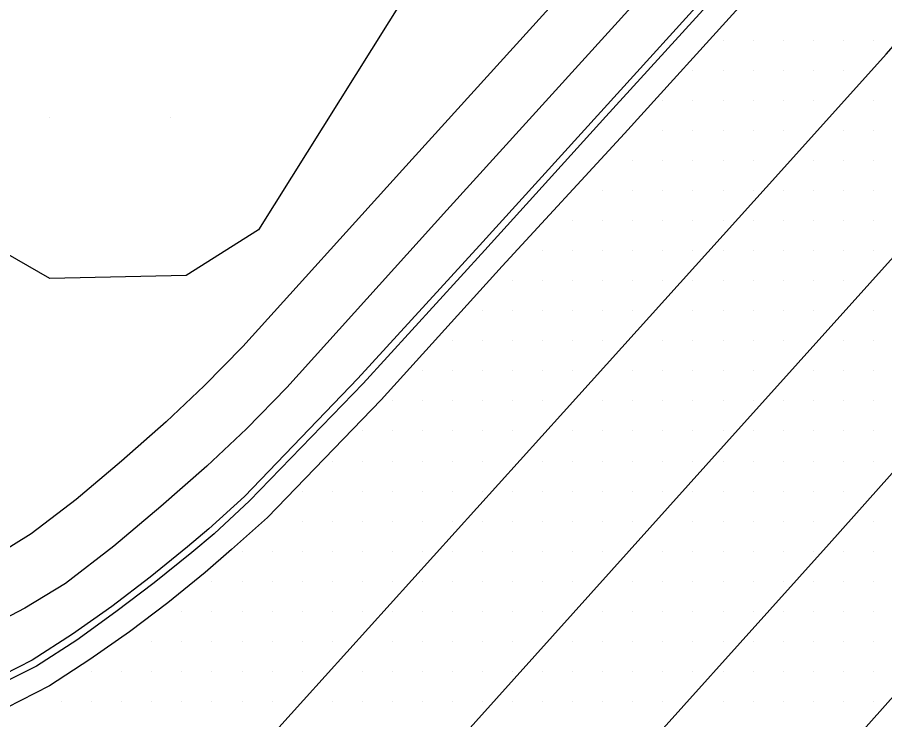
# Model space of a CAD drawing. Extents: x 1762120 to 1766775, y 709485 to 712965.
# Drawn here: x 1766222.6 to 1766294.7, y 710124.7 to 710183.2 of the extents above; entities that cross this region are included whole.
import ezdxf

# ---------------------------------------------------------------- set-up
doc = ezdxf.new("R2010")
doc.units = 0
for name, color, linetype in [('Exist DTM Drainline', 7, 'Continuous'), ('Exist DTM QL2 LIDAR Elevation Point', 7, 'Continuous'), ('Exist DTM Scan Elevation Point', 7, 'Continuous'), ('Exist Roads Curbs', 7, 'Continuous'), ('Exist Roads EOP', 7, 'Continuous'), ('Exist Roads EOT', 7, 'Continuous'), ('PH Exist DTM Breakline', 7, 'Continuous')]:
    doc.layers.add(name, color=color, linetype=linetype)

msp = doc.modelspace()

# ---------------------------------------------------------------- linework, layer by layer
at = {"layer": 'Exist DTM Drainline'}
msp.add_lwpolyline([(1766281.604, 710186.002), (1766271.51, 710174.906), (1766261.441, 710163.788), (1766251.335, 710152.703), (1766241.87, 710142.929), (1766238.931, 710140.198), (1766237.071, 710138.629), (1766233.947, 710136.111), (1766230.754, 710133.696), (1766227.505, 710131.36), (1766224.148, 710129.184), (1766220.54, 710127.373)], dxfattribs=at)
at = {"layer": 'Exist DTM QL2 LIDAR Elevation Point'}
for p, q in [((1766225.272, 710174.854), (1766225.272, 710174.854)), ((1766235.273, 710174.854), (1766235.273, 710174.854))]:
    msp.add_line(p, q, dxfattribs=at)
at = {"layer": 'Exist DTM Scan Elevation Point'}
for p, q in [((1766281.25, 710181.25), (1766281.25, 710181.25)), ((1766283.75, 710181.25), (1766283.75, 710181.25)), ((1766286.25, 710181.25), (1766286.25, 710181.25)), ((1766288.75, 710181.25), (1766288.75, 710181.25)), ((1766291.25, 710181.25), (1766291.25, 710181.25)), ((1766293.75, 710181.25), (1766293.75, 710181.25)), ((1766278.75, 710178.75), (1766278.75, 710178.75)), ((1766281.25, 710178.75), (1766281.25, 710178.75)), ((1766283.75, 710178.75), (1766283.75, 710178.75)), ((1766286.25, 710178.75), (1766286.25, 710178.75)), ((1766288.75, 710178.75), (1766288.75, 710178.75)), ((1766291.25, 710178.75), (1766291.25, 710178.75)), ((1766276.25, 710176.25), (1766276.25, 710176.25)), ((1766278.75, 710176.25), (1766278.75, 710176.25)), ((1766281.25, 710176.25), (1766281.25, 710176.25)), ((1766283.75, 710176.25), (1766283.75, 710176.25)), ((1766286.25, 710176.25), (1766286.25, 710176.25)), ((1766288.75, 710176.25), (1766288.75, 710176.25)), ((1766293.75, 710176.25), (1766293.75, 710176.25)), ((1766276.25, 710173.75), (1766276.25, 710173.75)), ((1766278.75, 710173.75), (1766278.75, 710173.75)), ((1766281.25, 710173.75), (1766281.25, 710173.75)), ((1766283.75, 710173.75), (1766283.75, 710173.75)), ((1766286.25, 710173.75), (1766286.25, 710173.75)), ((1766291.25, 710173.75), (1766291.25, 710173.75)), ((1766293.75, 710173.75), (1766293.75, 710173.75)), ((1766273.75, 710171.25), (1766273.75, 710171.25)), ((1766276.25, 710171.25), (1766276.25, 710171.25)), ((1766278.75, 710171.25), (1766278.75, 710171.25)), ((1766281.25, 710171.25), (1766281.25, 710171.25)), ((1766283.75, 710171.25), (1766283.75, 710171.25)), ((1766288.75, 710171.25), (1766288.75, 710171.25)), ((1766291.25, 710171.25), (1766291.25, 710171.25)), ((1766293.75, 710171.25), (1766293.75, 710171.25)), ((1766271.25, 710168.75), (1766271.25, 710168.75)), ((1766273.75, 710168.75), (1766273.75, 710168.75)), ((1766276.25, 710168.75), (1766276.25, 710168.75)), ((1766278.75, 710168.75), (1766278.75, 710168.75)), ((1766281.25, 710168.75), (1766281.25, 710168.75)), ((1766283.75, 710168.75), (1766283.75, 710168.75)), ((1766286.25, 710168.75), (1766286.25, 710168.75)), ((1766288.75, 710168.75), (1766288.75, 710168.75)), ((1766291.25, 710168.75), (1766291.25, 710168.75)), ((1766293.75, 710168.75), (1766293.75, 710168.75)), ((1766268.75, 710166.25), (1766268.75, 710166.25)), ((1766271.25, 710166.25), (1766271.25, 710166.25)), ((1766273.75, 710166.25), (1766273.75, 710166.25)), ((1766276.25, 710166.25), (1766276.25, 710166.25)), ((1766278.75, 710166.25), (1766278.75, 710166.25)), ((1766281.25, 710166.25), (1766281.25, 710166.25)), ((1766283.75, 710166.25), (1766283.75, 710166.25)), ((1766286.25, 710166.25), (1766286.25, 710166.25)), ((1766288.75, 710166.25), (1766288.75, 710166.25)), ((1766291.25, 710166.25), (1766291.25, 710166.25)), ((1766293.75, 710166.25), (1766293.75, 710166.25)), ((1766266.25, 710163.75), (1766266.25, 710163.75)), ((1766268.75, 710163.75), (1766268.75, 710163.75)), ((1766271.25, 710163.75), (1766271.25, 710163.75)), ((1766273.75, 710163.75), (1766273.75, 710163.75)), ((1766276.25, 710163.75), (1766276.25, 710163.75)), ((1766278.75, 710163.75), (1766278.75, 710163.75)), ((1766281.25, 710163.75), (1766281.25, 710163.75)), ((1766283.75, 710163.75), (1766283.75, 710163.75)), ((1766286.25, 710163.75), (1766286.25, 710163.75)), ((1766288.75, 710163.75), (1766288.75, 710163.75)), ((1766291.25, 710163.75), (1766291.25, 710163.75)), ((1766293.75, 710163.75), (1766293.75, 710163.75)), ((1766263.75, 710161.25), (1766263.75, 710161.25)), ((1766266.25, 710161.25), (1766266.25, 710161.25)), ((1766268.75, 710161.25), (1766268.75, 710161.25)), ((1766271.25, 710161.25), (1766271.25, 710161.25)), ((1766273.75, 710161.25), (1766273.75, 710161.25)), ((1766276.25, 710161.25), (1766276.25, 710161.25)), ((1766278.75, 710161.25), (1766278.75, 710161.25)), ((1766281.25, 710161.25), (1766281.25, 710161.25)), ((1766283.75, 710161.25), (1766283.75, 710161.25)), ((1766286.25, 710161.25), (1766286.25, 710161.25)), ((1766288.75, 710161.25), (1766288.75, 710161.25)), ((1766291.25, 710161.25), (1766291.25, 710161.25)), ((1766261.25, 710158.75), (1766261.25, 710158.75)), ((1766263.75, 710158.75), (1766263.75, 710158.75)), ((1766266.25, 710158.75), (1766266.25, 710158.75)), ((1766268.75, 710158.75), (1766268.75, 710158.75)), ((1766271.25, 710158.75), (1766271.25, 710158.75)), ((1766273.75, 710158.75), (1766273.75, 710158.75)), ((1766278.75, 710158.75), (1766278.75, 710158.75)), ((1766281.25, 710158.75), (1766281.25, 710158.75)), ((1766283.75, 710158.75), (1766283.75, 710158.75)), ((1766286.25, 710158.75), (1766286.25, 710158.75)), ((1766288.75, 710158.75), (1766288.75, 710158.75)), ((1766293.75, 710158.75), (1766293.75, 710158.75)), ((1766258.75, 710156.25), (1766258.75, 710156.25)), ((1766261.25, 710156.25), (1766261.25, 710156.25)), ((1766263.75, 710156.25), (1766263.75, 710156.25)), ((1766266.25, 710156.25), (1766266.25, 710156.25)), ((1766268.75, 710156.25), (1766268.75, 710156.25)), ((1766271.25, 710156.25), (1766271.25, 710156.25)), ((1766276.25, 710156.25), (1766276.25, 710156.25)), ((1766278.75, 710156.25), (1766278.75, 710156.25)), ((1766281.25, 710156.25), (1766281.25, 710156.25)), ((1766283.75, 710156.25), (1766283.75, 710156.25)), ((1766286.25, 710156.25), (1766286.25, 710156.25)), ((1766291.25, 710156.25), (1766291.25, 710156.25)), ((1766293.75, 710156.25), (1766293.75, 710156.25)), ((1766256.25, 710153.75), (1766256.25, 710153.75)), ((1766258.75, 710153.75), (1766258.75, 710153.75)), ((1766261.25, 710153.75), (1766261.25, 710153.75)), ((1766263.75, 710153.75), (1766263.75, 710153.75)), ((1766266.25, 710153.75), (1766266.25, 710153.75)), ((1766268.75, 710153.75), (1766268.75, 710153.75)), ((1766273.75, 710153.75), (1766273.75, 710153.75)), ((1766276.25, 710153.75), (1766276.25, 710153.75)), ((1766278.75, 710153.75), (1766278.75, 710153.75)), ((1766281.25, 710153.75), (1766281.25, 710153.75)), ((1766283.75, 710153.75), (1766283.75, 710153.75)), ((1766288.75, 710153.75), (1766288.75, 710153.75)), ((1766291.25, 710153.75), (1766291.25, 710153.75)), ((1766293.75, 710153.75), (1766293.75, 710153.75)), ((1766253.75, 710151.25), (1766253.75, 710151.25)), ((1766256.25, 710151.25), (1766256.25, 710151.25)), ((1766258.75, 710151.25), (1766258.75, 710151.25)), ((1766261.25, 710151.25), (1766261.25, 710151.25)), ((1766263.75, 710151.25), (1766263.75, 710151.25)), ((1766266.25, 710151.25), (1766266.25, 710151.25)), ((1766271.25, 710151.25), (1766271.25, 710151.25)), ((1766273.75, 710151.25), (1766273.75, 710151.25)), ((1766276.25, 710151.25), (1766276.25, 710151.25)), ((1766278.75, 710151.25), (1766278.75, 710151.25)), ((1766281.25, 710151.25), (1766281.25, 710151.25)), ((1766283.75, 710151.25), (1766283.75, 710151.25)), ((1766286.25, 710151.25), (1766286.25, 710151.25)), ((1766288.75, 710151.25), (1766288.75, 710151.25)), ((1766291.25, 710151.25), (1766291.25, 710151.25)), ((1766293.75, 710151.25), (1766293.75, 710151.25)), ((1766251.25, 710148.75), (1766251.25, 710148.75)), ((1766253.75, 710148.75), (1766253.75, 710148.75)), ((1766256.25, 710148.75), (1766256.25, 710148.75)), ((1766258.75, 710148.75), (1766258.75, 710148.75)), ((1766261.25, 710148.75), (1766261.25, 710148.75)), ((1766263.75, 710148.75), (1766263.75, 710148.75)), ((1766268.75, 710148.75), (1766268.75, 710148.75)), ((1766271.25, 710148.75), (1766271.25, 710148.75)), ((1766273.75, 710148.75), (1766273.75, 710148.75)), ((1766276.25, 710148.75), (1766276.25, 710148.75)), ((1766278.75, 710148.75), (1766278.75, 710148.75)), ((1766281.25, 710148.75), (1766281.25, 710148.75)), ((1766283.75, 710148.75), (1766283.75, 710148.75)), ((1766286.25, 710148.75), (1766286.25, 710148.75)), ((1766288.75, 710148.75), (1766288.75, 710148.75)), ((1766291.25, 710148.75), (1766291.25, 710148.75)), ((1766293.75, 710148.75), (1766293.75, 710148.75)), ((1766248.75, 710146.25), (1766248.75, 710146.25)), ((1766251.25, 710146.25), (1766251.25, 710146.25)), ((1766253.75, 710146.25), (1766253.75, 710146.25)), ((1766256.25, 710146.25), (1766256.25, 710146.25)), ((1766258.75, 710146.25), (1766258.75, 710146.25)), ((1766261.25, 710146.25), (1766261.25, 710146.25)), ((1766266.25, 710146.25), (1766266.25, 710146.25)), ((1766268.75, 710146.25), (1766268.75, 710146.25)), ((1766271.25, 710146.25), (1766271.25, 710146.25)), ((1766273.75, 710146.25), (1766273.75, 710146.25)), ((1766276.25, 710146.25), (1766276.25, 710146.25)), ((1766278.75, 710146.25), (1766278.75, 710146.25)), ((1766281.25, 710146.25), (1766281.25, 710146.25)), ((1766283.75, 710146.25), (1766283.75, 710146.25)), ((1766286.25, 710146.25), (1766286.25, 710146.25)), ((1766288.75, 710146.25), (1766288.75, 710146.25)), ((1766291.25, 710146.25), (1766291.25, 710146.25)), ((1766293.75, 710146.25), (1766293.75, 710146.25)), ((1766246.25, 710143.75), (1766246.25, 710143.75)), ((1766248.75, 710143.75), (1766248.75, 710143.75)), ((1766251.25, 710143.75), (1766251.25, 710143.75)), ((1766253.75, 710143.75), (1766253.75, 710143.75)), ((1766256.25, 710143.75), (1766256.25, 710143.75)), ((1766258.75, 710143.75), (1766258.75, 710143.75)), ((1766261.25, 710143.75), (1766261.25, 710143.75)), ((1766263.75, 710143.75), (1766263.75, 710143.75)), ((1766266.25, 710143.75), (1766266.25, 710143.75)), ((1766268.75, 710143.75), (1766268.75, 710143.75)), ((1766271.25, 710143.75), (1766271.25, 710143.75)), ((1766273.75, 710143.75), (1766273.75, 710143.75)), ((1766276.25, 710143.75), (1766276.25, 710143.75)), ((1766278.75, 710143.75), (1766278.75, 710143.75)), ((1766281.25, 710143.75), (1766281.25, 710143.75)), ((1766283.75, 710143.75), (1766283.75, 710143.75)), ((1766286.25, 710143.75), (1766286.25, 710143.75)), ((1766288.75, 710143.75), (1766288.75, 710143.75)), ((1766291.25, 710143.75), (1766291.25, 710143.75)), ((1766246.25, 710141.25), (1766246.25, 710141.25)), ((1766248.75, 710141.25), (1766248.75, 710141.25)), ((1766251.25, 710141.25), (1766251.25, 710141.25)), ((1766253.75, 710141.25), (1766253.75, 710141.25)), ((1766256.25, 710141.25), (1766256.25, 710141.25)), ((1766258.75, 710141.25), (1766258.75, 710141.25)), ((1766261.25, 710141.25), (1766261.25, 710141.25)), ((1766263.75, 710141.25), (1766263.75, 710141.25)), ((1766266.25, 710141.25), (1766266.25, 710141.25)), ((1766268.75, 710141.25), (1766268.75, 710141.25)), ((1766271.25, 710141.25), (1766271.25, 710141.25)), ((1766273.75, 710141.25), (1766273.75, 710141.25)), ((1766278.75, 710141.25), (1766278.75, 710141.25)), ((1766281.25, 710141.25), (1766281.25, 710141.25)), ((1766283.75, 710141.25), (1766283.75, 710141.25)), ((1766286.25, 710141.25), (1766286.25, 710141.25)), ((1766288.75, 710141.25), (1766288.75, 710141.25)), ((1766293.75, 710141.25), (1766293.75, 710141.25)), ((1766241.25, 710138.75), (1766241.25, 710138.75)), ((1766243.75, 710138.75), (1766243.75, 710138.75)), ((1766246.25, 710138.75), (1766246.25, 710138.75)), ((1766248.75, 710138.75), (1766248.75, 710138.75)), ((1766251.25, 710138.75), (1766251.25, 710138.75)), ((1766253.75, 710138.75), (1766253.75, 710138.75)), ((1766256.25, 710138.75), (1766256.25, 710138.75)), ((1766258.75, 710138.75), (1766258.75, 710138.75)), ((1766261.25, 710138.75), (1766261.25, 710138.75)), ((1766263.75, 710138.75), (1766263.75, 710138.75)), ((1766266.25, 710138.75), (1766266.25, 710138.75)), ((1766268.75, 710138.75), (1766268.75, 710138.75)), ((1766271.25, 710138.75), (1766271.25, 710138.75)), ((1766276.25, 710138.75), (1766276.25, 710138.75)), ((1766278.75, 710138.75), (1766278.75, 710138.75)), ((1766281.25, 710138.75), (1766281.25, 710138.75)), ((1766283.75, 710138.75), (1766283.75, 710138.75)), ((1766286.25, 710138.75), (1766286.25, 710138.75)), ((1766288.75, 710138.75), (1766288.75, 710138.75)), ((1766291.25, 710138.75), (1766291.25, 710138.75)), ((1766293.75, 710138.75), (1766293.75, 710138.75)), ((1766238.75, 710136.25), (1766238.75, 710136.25)), ((1766241.25, 710136.25), (1766241.25, 710136.25)), ((1766243.75, 710136.25), (1766243.75, 710136.25)), ((1766246.25, 710136.25), (1766246.25, 710136.25)), ((1766248.75, 710136.25), (1766248.75, 710136.25)), ((1766251.25, 710136.25), (1766251.25, 710136.25)), ((1766253.75, 710136.25), (1766253.75, 710136.25)), ((1766256.25, 710136.25), (1766256.25, 710136.25)), ((1766258.75, 710136.25), (1766258.75, 710136.25)), ((1766261.25, 710136.25), (1766261.25, 710136.25)), ((1766263.75, 710136.25), (1766263.75, 710136.25)), ((1766266.25, 710136.25), (1766266.25, 710136.25)), ((1766268.75, 710136.25), (1766268.75, 710136.25)), ((1766273.75, 710136.25), (1766273.75, 710136.25)), ((1766276.25, 710136.25), (1766276.25, 710136.25)), ((1766278.75, 710136.25), (1766278.75, 710136.25)), ((1766281.25, 710136.25), (1766281.25, 710136.25)), ((1766283.75, 710136.25), (1766283.75, 710136.25)), ((1766286.25, 710136.25), (1766286.25, 710136.25)), ((1766288.75, 710136.25), (1766288.75, 710136.25)), ((1766291.25, 710136.25), (1766291.25, 710136.25)), ((1766293.75, 710136.25), (1766293.75, 710136.25)), ((1766236.25, 710133.75), (1766236.25, 710133.75)), ((1766238.75, 710133.75), (1766238.75, 710133.75)), ((1766241.25, 710133.75), (1766241.25, 710133.75)), ((1766243.75, 710133.75), (1766243.75, 710133.75)), ((1766246.25, 710133.75), (1766246.25, 710133.75)), ((1766248.75, 710133.75), (1766248.75, 710133.75)), ((1766251.25, 710133.75), (1766251.25, 710133.75)), ((1766253.75, 710133.75), (1766253.75, 710133.75)), ((1766256.25, 710133.75), (1766256.25, 710133.75)), ((1766258.75, 710133.75), (1766258.75, 710133.75)), ((1766261.25, 710133.75), (1766261.25, 710133.75)), ((1766263.75, 710133.75), (1766263.75, 710133.75)), ((1766266.242, 710133.75), (1766266.242, 710133.75)), ((1766271.25, 710133.75), (1766271.25, 710133.75)), ((1766273.75, 710133.75), (1766273.75, 710133.75)), ((1766276.25, 710133.75), (1766276.25, 710133.75)), ((1766278.75, 710133.75), (1766278.75, 710133.75)), ((1766281.25, 710133.75), (1766281.25, 710133.75)), ((1766283.75, 710133.75), (1766283.75, 710133.75)), ((1766286.25, 710133.75), (1766286.25, 710133.75)), ((1766288.75, 710133.75), (1766288.75, 710133.75)), ((1766291.25, 710133.75), (1766291.25, 710133.75)), ((1766293.75, 710133.75), (1766293.75, 710133.75)), ((1766233.75, 710131.25), (1766233.75, 710131.25)), ((1766236.25, 710131.25), (1766236.25, 710131.25)), ((1766238.75, 710131.25), (1766238.75, 710131.25)), ((1766241.25, 710131.25), (1766241.25, 710131.25)), ((1766243.75, 710131.25), (1766243.75, 710131.25)), ((1766246.25, 710131.25), (1766246.25, 710131.25)), ((1766248.75, 710131.25), (1766248.75, 710131.25)), ((1766253.75, 710131.25), (1766253.75, 710131.25)), ((1766256.25, 710131.25), (1766256.25, 710131.25)), ((1766258.75, 710131.25), (1766258.75, 710131.25)), ((1766261.25, 710131.25), (1766261.25, 710131.25)), ((1766263.75, 710131.25), (1766263.75, 710131.25)), ((1766268.75, 710131.25), (1766268.75, 710131.25)), ((1766271.25, 710131.25), (1766271.25, 710131.25)), ((1766273.75, 710131.25), (1766273.75, 710131.25)), ((1766276.25, 710131.25), (1766276.25, 710131.25)), ((1766278.75, 710131.25), (1766278.75, 710131.25)), ((1766281.25, 710131.25), (1766281.25, 710131.25)), ((1766283.75, 710131.25), (1766283.75, 710131.25)), ((1766286.25, 710131.25), (1766286.25, 710131.25)), ((1766288.75, 710131.25), (1766288.75, 710131.25)), ((1766291.25, 710131.25), (1766291.25, 710131.25)), ((1766293.75, 710131.25), (1766293.75, 710131.25)), ((1766228.75, 710128.75), (1766228.75, 710128.75)), ((1766231.25, 710128.75), (1766231.25, 710128.75)), ((1766233.75, 710128.75), (1766233.75, 710128.75)), ((1766236.25, 710128.75), (1766236.25, 710128.75)), ((1766238.75, 710128.75), (1766238.75, 710128.75)), ((1766241.25, 710128.75), (1766241.25, 710128.75)), ((1766243.75, 710128.75), (1766243.75, 710128.75)), ((1766246.25, 710128.75), (1766246.25, 710128.75)), ((1766251.25, 710128.75), (1766251.25, 710128.75)), ((1766253.75, 710128.75), (1766253.75, 710128.75)), ((1766256.25, 710128.75), (1766256.25, 710128.75)), ((1766258.75, 710128.75), (1766258.75, 710128.75)), ((1766261.25, 710128.75), (1766261.25, 710128.75)), ((1766263.75, 710128.75), (1766263.75, 710128.75)), ((1766266.25, 710128.75), (1766266.25, 710128.75)), ((1766268.75, 710128.75), (1766268.75, 710128.75)), ((1766271.25, 710128.75), (1766271.25, 710128.75)), ((1766273.75, 710128.75), (1766273.75, 710128.75)), ((1766276.25, 710128.75), (1766276.25, 710128.75)), ((1766278.75, 710128.75), (1766278.75, 710128.75)), ((1766281.25, 710128.75), (1766281.25, 710128.75)), ((1766283.75, 710128.75), (1766283.75, 710128.75)), ((1766286.25, 710128.75), (1766286.25, 710128.75)), ((1766288.75, 710128.75), (1766288.75, 710128.75)), ((1766291.25, 710128.75), (1766291.25, 710128.75)), ((1766293.75, 710128.75), (1766293.75, 710128.75)), ((1766226.25, 710126.25), (1766226.25, 710126.25)), ((1766228.75, 710126.25), (1766228.75, 710126.25)), ((1766231.25, 710126.25), (1766231.25, 710126.25)), ((1766233.75, 710126.25), (1766233.75, 710126.25)), ((1766236.25, 710126.25), (1766236.25, 710126.25)), ((1766238.75, 710126.25), (1766238.75, 710126.25)), ((1766241.25, 710126.25), (1766241.25, 710126.25)), ((1766243.75, 710126.25), (1766243.75, 710126.25)), ((1766248.75, 710126.25), (1766248.75, 710126.25)), ((1766251.25, 710126.25), (1766251.25, 710126.25)), ((1766253.75, 710126.25), (1766253.75, 710126.25)), ((1766256.25, 710126.25), (1766256.25, 710126.25)), ((1766258.75, 710126.25), (1766258.75, 710126.25)), ((1766261.25, 710126.25), (1766261.25, 710126.25)), ((1766263.75, 710126.25), (1766263.75, 710126.25)), ((1766266.25, 710126.25), (1766266.25, 710126.25)), ((1766268.75, 710126.25), (1766268.75, 710126.25)), ((1766271.25, 710126.25), (1766271.25, 710126.25)), ((1766273.75, 710126.25), (1766273.75, 710126.25)), ((1766276.25, 710126.25), (1766276.25, 710126.25)), ((1766281.25, 710126.25), (1766281.25, 710126.25)), ((1766283.75, 710126.25), (1766283.75, 710126.25)), ((1766286.25, 710126.25), (1766286.25, 710126.25)), ((1766288.75, 710126.25), (1766288.75, 710126.25)), ((1766291.25, 710126.25), (1766291.25, 710126.25)), ((1766293.75, 710126.25), (1766293.75, 710126.25))]:
    msp.add_line(p, q, dxfattribs=at)
at = {"layer": 'Exist Roads Curbs'}
msp.add_lwpolyline([(1766281.137, 710186.426), (1766271.075, 710175.301), (1766260.997, 710164.191), (1766250.875, 710153.121), (1766241.454, 710143.307), (1766238.481, 710140.606), (1766236.724, 710139.124), (1766233.606, 710136.598), (1766230.428, 710134.159), (1766227.168, 710131.841), (1766223.791, 710129.693), (1766220.192, 710127.87)], dxfattribs=at)
at = {"layer": 'Exist Roads EOP'}
msp.add_lwpolyline([(1766283.105, 710184.625), (1766273.043, 710173.499), (1766262.896, 710162.454), (1766252.818, 710151.343), (1766243.373, 710141.55), (1766240.365, 710138.882), (1766238.191, 710136.99), (1766235.075, 710134.46), (1766231.881, 710132.045), (1766228.606, 710129.749), (1766225.254, 710127.564), (1766221.665, 710125.727)], dxfattribs=at)
at = {"layer": 'Exist Roads EOT'}
for points in [[(1766247.215, 710109.469), (1766254.322, 710117.481), (1766281.542, 710147.794), (1766305.37, 710174.304), (1766327.052, 710198.498)], [(1766229.449, 710107.629), (1766246.374, 710126.353), (1766267.974, 710150.305), (1766286.114, 710170.415), (1766294.813, 710180.104), (1766296.975, 710182.561)], [(1766248.084, 710092.515), (1766254.209, 710099.395), (1766263.624, 710109.898), (1766270.597, 710117.694), (1766290.064, 710139.368), (1766317.645, 710170.319)], [(1766280.318, 710085.899), (1766279.458, 710085.115), (1766277.984, 710084.399), (1766275.542, 710083.935), (1766272.7, 710084.336), (1766270.363, 710085.873), (1766269.213, 710087.533), (1766268.498, 710089.745), (1766268.476, 710092.125), (1766268.982, 710095.264), (1766270.34, 710098.462), (1766281.734, 710111.4), (1766288.368, 710118.776), (1766295.637, 710126.956), (1766303.221, 710135.381), (1766316.078, 710149.774), (1766326.876, 710161.857), (1766328.771, 710163.909)]]:
    msp.add_lwpolyline(points, dxfattribs=at)
at = {"layer": 'PH Exist DTM Breakline'}
for points in [[(1766282.019, 710213.108), (1766272.168, 710203.403), (1766258.822, 710191.361), (1766242.618, 710165.49), (1766236.62, 710161.69), (1766225.26, 710161.447), (1766208.245, 710171.207), (1766197.038, 710178.935), (1766192.99, 710179.619), (1766178.755, 710185.428), (1766168.324, 710186.141), (1766156.094, 710182.675), (1766134.177, 710187.498), (1766121.015, 710191.409)], [(1766281.829, 710200.167), (1766276.808, 710194.991), (1766254.586, 710170.477), (1766241.327, 710155.79), (1766238.108, 710152.503), (1766234.951, 710149.504), (1766231.234, 710146.247), (1766227.451, 710143.055), (1766223.728, 710140.19), (1766220.739, 710138.358), (1766218.175, 710137.026), (1766213.968, 710135.228), (1766209.038, 710133.892), (1766205.33, 710133.135), (1766200.734, 710132.395)], [(1766285.418, 710196.685), (1766280.455, 710191.57), (1766258.294, 710167.122), (1766244.97, 710152.363), (1766241.617, 710148.94), (1766238.322, 710145.81), (1766234.494, 710142.455), (1766230.59, 710139.161), (1766226.567, 710136.066), (1766223.2, 710134.002), (1766220.312, 710132.502), (1766215.613, 710130.493), (1766210.193, 710129.024), (1766206.228, 710128.216), (1766201.53, 710127.458)]]:
    msp.add_lwpolyline(points, dxfattribs=at)

doc.saveas('drawing.dxf')
